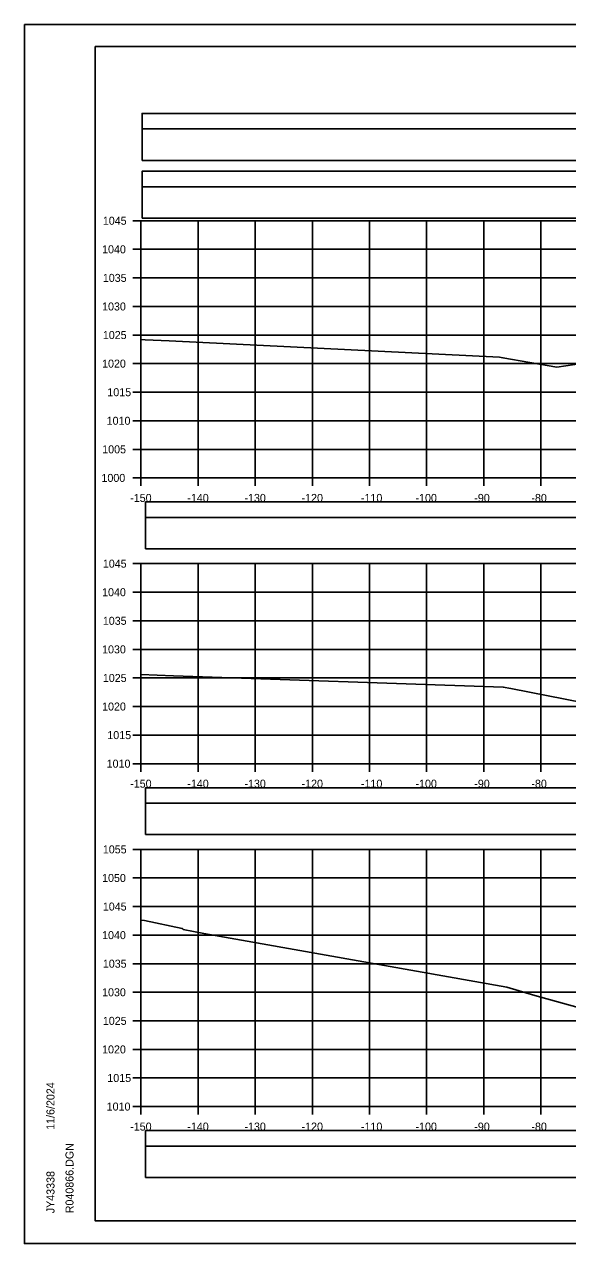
# Model space of a CAD drawing. Extents: x 1370565 to 1374448, y 301010 to 304637.
# Drawn here: x 1370564.6 to 1370659.7, y 302290.5 to 302503.9 of the extents above; entities that cross this region are included whole.
import ezdxf

# ---------------------------------------------------------------- set-up
doc = ezdxf.new("R2010")
doc.units = 0
for name, color, linetype in [('R_Axis', 7, 'Continuous'), ('R_Axis Annot', 7, 'Continuous'), ('R_Border', 7, 'Continuous'), ('R_Drive', 7, 'Continuous'), ('R_Exist Surface', 7, 'Continuous'), ('R_Grid', 7, 'Continuous'), ('R_No Plot', 7, 'Continuous')]:
    doc.layers.add(name, color=color, linetype=linetype)

msp = doc.modelspace()

# ---------------------------------------------------------------- linework, layer by layer
at = {"layer": 'R_Axis'}
for p, q in [((1370583.63, 302469.5), (1370585.03, 302469.5)), ((1370585.03, 302424.5), (1370585.03, 302469.5)), ((1370583.63, 302464.5), (1370585.03, 302464.5)), ((1370583.63, 302459.5), (1370585.03, 302459.5)), ((1370583.63, 302454.5), (1370585.03, 302454.5)), ((1370583.63, 302449.5), (1370585.03, 302449.5)), ((1370583.63, 302444.5), (1370585.03, 302444.5)), ((1370583.63, 302439.5), (1370585.03, 302439.5)), ((1370583.63, 302434.5), (1370585.03, 302434.5)), ((1370583.63, 302429.5), (1370585.03, 302429.5)), ((1370583.63, 302424.5), (1370585.03, 302424.5)), ((1370585.03, 302424.5), (1370885.03, 302424.5)), ((1370585.03, 302423.1), (1370585.03, 302424.5)), ((1370595.03, 302423.1), (1370595.03, 302424.5)), ((1370605.03, 302423.1), (1370605.03, 302424.5)), ((1370615.03, 302423.1), (1370615.03, 302424.5)), ((1370625.03, 302423.1), (1370625.03, 302424.5)), ((1370635.03, 302423.1), (1370635.03, 302424.5)), ((1370645.03, 302423.1), (1370645.03, 302424.5)), ((1370655.03, 302423.1), (1370655.03, 302424.5)), ((1370583.63, 302409.5), (1370585.03, 302409.5)), ((1370585.03, 302374.5), (1370585.03, 302409.5)), ((1370583.63, 302404.5), (1370585.03, 302404.5)), ((1370583.63, 302399.5), (1370585.03, 302399.5)), ((1370583.63, 302394.5), (1370585.03, 302394.5)), ((1370583.63, 302389.5), (1370585.03, 302389.5)), ((1370583.63, 302384.5), (1370585.03, 302384.5)), ((1370583.63, 302379.5), (1370585.03, 302379.5)), ((1370583.63, 302374.5), (1370585.03, 302374.5)), ((1370585.03, 302374.5), (1370885.03, 302374.5)), ((1370585.03, 302373.1), (1370585.03, 302374.5)), ((1370595.03, 302373.1), (1370595.03, 302374.5)), ((1370605.03, 302373.1), (1370605.03, 302374.5)), ((1370615.03, 302373.1), (1370615.03, 302374.5)), ((1370625.03, 302373.1), (1370625.03, 302374.5)), ((1370635.03, 302373.1), (1370635.03, 302374.5)), ((1370645.03, 302373.1), (1370645.03, 302374.5)), ((1370655.03, 302373.1), (1370655.03, 302374.5)), ((1370583.63, 302359.5), (1370585.03, 302359.5)), ((1370585.03, 302314.5), (1370585.03, 302359.5)), ((1370583.63, 302354.5), (1370585.03, 302354.5)), ((1370583.63, 302349.5), (1370585.03, 302349.5)), ((1370583.63, 302344.5), (1370585.03, 302344.5)), ((1370583.63, 302339.5), (1370585.03, 302339.5)), ((1370583.63, 302334.5), (1370585.03, 302334.5)), ((1370583.63, 302329.5), (1370585.03, 302329.5)), ((1370583.63, 302324.5), (1370585.03, 302324.5)), ((1370583.63, 302319.5), (1370585.03, 302319.5)), ((1370583.63, 302314.5), (1370585.03, 302314.5)), ((1370585.03, 302314.5), (1370885.03, 302314.5)), ((1370585.03, 302313.1), (1370585.03, 302314.5)), ((1370595.03, 302313.1), (1370595.03, 302314.5)), ((1370605.03, 302313.1), (1370605.03, 302314.5)), ((1370615.03, 302313.1), (1370615.03, 302314.5)), ((1370625.03, 302313.1), (1370625.03, 302314.5)), ((1370635.03, 302313.1), (1370635.03, 302314.5)), ((1370645.03, 302313.1), (1370645.03, 302314.5)), ((1370655.03, 302313.1), (1370655.03, 302314.5))]:
    msp.add_line(p, q, dxfattribs=at)
at = {"layer": 'R_Border'}
for p, q in [((1370577.03, 302499.96), (1370893.21, 302499.96)), ((1370577.03, 302294.5), (1370577.03, 302499.96)), ((1370577.03, 302294.5), (1370577.03, 302294.5)), ((1370893.21, 302294.5), (1370577.03, 302294.5))]:
    msp.add_line(p, q, dxfattribs=at)
at = {"layer": 'R_Drive'}
for points in [[(1370585.23, 302485.56), (1370883.65, 302485.56), (1370883.65, 302488.27), (1370585.23, 302488.27)], [(1370585.23, 302480.04), (1370883.65, 302480.04), (1370883.65, 302485.56), (1370585.23, 302485.56)], [(1370585.23, 302475.46), (1370883.65, 302475.46), (1370883.65, 302478.17), (1370585.23, 302478.17)], [(1370585.23, 302469.94), (1370883.65, 302469.94), (1370883.65, 302475.46), (1370585.23, 302475.46)], [(1370585.82, 302417.6), (1370884.24, 302417.6), (1370884.24, 302420.3), (1370585.82, 302420.3)], [(1370585.82, 302412.08), (1370884.24, 302412.08), (1370884.24, 302417.6), (1370585.82, 302417.6)], [(1370585.82, 302367.6), (1370884.24, 302367.6), (1370884.24, 302370.3), (1370585.82, 302370.3)], [(1370585.82, 302362.08), (1370884.24, 302362.08), (1370884.24, 302367.6), (1370585.82, 302367.6)], [(1370585.82, 302307.6), (1370884.24, 302307.6), (1370884.24, 302310.3), (1370585.82, 302310.3)], [(1370585.82, 302302.08), (1370884.24, 302302.08), (1370884.24, 302307.6), (1370585.82, 302307.6)]]:
    msp.add_lwpolyline(points, close=True, dxfattribs=at)
at = {"layer": 'R_Exist Surface'}
for points in [[(1370585.03, 302448.71), (1370585.75, 302448.68), (1370589.95, 302448.49), (1370647.79, 302445.6), (1370648.37, 302445.52), (1370657.82, 302443.86), (1370664.13, 302444.84), (1370679.63, 302447.18), (1370687.61, 302446.97), (1370690.54, 302446.94), (1370693.24, 302446.83), (1370700.66, 302446.46), (1370711.61, 302444.57), (1370714.32, 302444.01), (1370719.33, 302445.18), (1370732.16, 302448.17), (1370738.65, 302447.81), (1370747.31, 302447.33), (1370760.36, 302447.68), (1370766.68, 302447.56), (1370784.21, 302447.12)], [(1370585.03, 302390.09), (1370590.74, 302389.86), (1370648.45, 302387.89), (1370649.79, 302387.63), (1370662.55, 302385.12), (1370674.25, 302386.79), (1370680.16, 302387.59), (1370687.58, 302387.28), (1370690.92, 302387.13), (1370692.58, 302387.01), (1370700.94, 302386.51), (1370711.4, 302385.17), (1370714.86, 302384.72), (1370716.78, 302385.24), (1370729.02, 302388.97), (1370733.6, 302388.88), (1370785.42, 302387.55)], [(1370585.03, 302347.09), (1370585.62, 302347.03), (1370592.23, 302345.63), (1370592.41, 302345.52), (1370592.42, 302345.48), (1370596.04, 302344.81), (1370649.07, 302335.42), (1370653.95, 302333.93), (1370670.21, 302329.44), (1370678.62, 302330.15), (1370682.71, 302330.42), (1370690.1, 302329.81), (1370693.27, 302329.56), (1370696.95, 302329.2), (1370703.81, 302328.54), (1370711.41, 302327.67), (1370717.81, 302326.81), (1370725.63, 302330.13), (1370729.62, 302331.99), (1370751.64, 302331.07), (1370783.68, 302329.77)]]:
    msp.add_lwpolyline(points, dxfattribs=at)
at = {"layer": 'R_Grid'}
for p, q in [((1370585.03, 302469.5), (1370885.03, 302469.5)), ((1370585.03, 302424.5), (1370585.03, 302469.5)), ((1370595.03, 302424.5), (1370595.03, 302469.5)), ((1370605.03, 302424.5), (1370605.03, 302469.5)), ((1370615.03, 302424.5), (1370615.03, 302469.5)), ((1370625.03, 302424.5), (1370625.03, 302469.5)), ((1370635.03, 302424.5), (1370635.03, 302469.5)), ((1370645.03, 302424.5), (1370645.03, 302469.5)), ((1370655.03, 302424.5), (1370655.03, 302469.5)), ((1370585.03, 302464.5), (1370885.03, 302464.5)), ((1370585.03, 302459.5), (1370885.03, 302459.5)), ((1370585.03, 302454.5), (1370885.03, 302454.5)), ((1370585.03, 302449.5), (1370885.03, 302449.5)), ((1370585.03, 302444.5), (1370885.03, 302444.5)), ((1370585.03, 302439.5), (1370885.03, 302439.5)), ((1370585.03, 302434.5), (1370885.03, 302434.5)), ((1370585.03, 302429.5), (1370885.03, 302429.5)), ((1370585.03, 302424.5), (1370885.03, 302424.5)), ((1370585.03, 302409.5), (1370885.03, 302409.5)), ((1370585.03, 302374.5), (1370585.03, 302409.5)), ((1370595.03, 302374.5), (1370595.03, 302409.5)), ((1370605.03, 302374.5), (1370605.03, 302409.5)), ((1370615.03, 302374.5), (1370615.03, 302409.5)), ((1370625.03, 302374.5), (1370625.03, 302409.5)), ((1370635.03, 302374.5), (1370635.03, 302409.5)), ((1370645.03, 302374.5), (1370645.03, 302409.5)), ((1370655.03, 302374.5), (1370655.03, 302409.5)), ((1370585.03, 302404.5), (1370885.03, 302404.5)), ((1370585.03, 302399.5), (1370885.03, 302399.5)), ((1370585.03, 302394.5), (1370885.03, 302394.5)), ((1370585.03, 302389.5), (1370885.03, 302389.5)), ((1370585.03, 302384.5), (1370885.03, 302384.5)), ((1370585.03, 302379.5), (1370885.03, 302379.5)), ((1370585.03, 302374.5), (1370885.03, 302374.5)), ((1370585.03, 302359.5), (1370885.03, 302359.5)), ((1370585.03, 302314.5), (1370585.03, 302359.5)), ((1370595.03, 302314.5), (1370595.03, 302359.5)), ((1370605.03, 302314.5), (1370605.03, 302359.5)), ((1370615.03, 302314.5), (1370615.03, 302359.5)), ((1370625.03, 302314.5), (1370625.03, 302359.5)), ((1370635.03, 302314.5), (1370635.03, 302359.5)), ((1370645.03, 302314.5), (1370645.03, 302359.5)), ((1370655.03, 302314.5), (1370655.03, 302359.5)), ((1370585.03, 302354.5), (1370885.03, 302354.5)), ((1370585.03, 302349.5), (1370885.03, 302349.5)), ((1370585.03, 302344.5), (1370885.03, 302344.5)), ((1370585.03, 302339.5), (1370885.03, 302339.5)), ((1370585.03, 302334.5), (1370885.03, 302334.5)), ((1370585.03, 302329.5), (1370885.03, 302329.5)), ((1370585.03, 302324.5), (1370885.03, 302324.5)), ((1370585.03, 302319.5), (1370885.03, 302319.5)), ((1370585.03, 302314.5), (1370885.03, 302314.5))]:
    msp.add_line(p, q, dxfattribs=at)
at = {"layer": 'R_No Plot'}
for p, q in [((1370564.63, 302503.86), (1370897.96, 302503.86)), ((1370564.63, 302290.53), (1370897.96, 302290.53))]:
    msp.add_line(p, q, dxfattribs=at)
for points in [[(1370564.62, 302503.86), (1370897.96, 302503.86), (1370897.96, 302290.52), (1370564.62, 302290.52)], [(1370810.95, 302499.96), (1370830.57, 302499.96), (1370830.57, 302490.08), (1370846.68, 302490.08), (1370869.88, 302490.08), (1370869.88, 302457.41), (1370893.09, 302457.41), (1370893.21, 302294.5), (1370577.03, 302294.5), (1370577.03, 302499.96)]]:
    msp.add_lwpolyline(points, close=True, dxfattribs=at)

# ---------------------------------------------------------------- texts
at = {"layer": 'R_Axis Annot'}
for s, p in [('1045', (1370578.35, 302468.8)), ('1040', (1370578.22, 302463.8)), ('1035', (1370578.35, 302458.8)), ('1030', (1370578.22, 302453.8)), ('1025', (1370578.35, 302448.8)), ('1020', (1370578.22, 302443.8)), ('1015', (1370579.14, 302438.8)), ('1010', (1370579.02, 302433.8)), ('1005', (1370578.24, 302428.8)), ('1000', (1370578.11, 302423.8)), ('-150', (1370583.14, 302420.3)), ('-140', (1370593.14, 302420.3)), ('-130', (1370603.14, 302420.3)), ('-120', (1370613.14, 302420.3)), ('-110', (1370623.53, 302420.3)), ('-100', (1370633.08, 302420.3)), ('-90', (1370643.37, 302420.3)), ('-80', (1370653.37, 302420.3)), ('1045', (1370578.35, 302408.8)), ('1040', (1370578.22, 302403.8)), ('1035', (1370578.35, 302398.8)), ('1030', (1370578.22, 302393.8)), ('1025', (1370578.35, 302388.8)), ('1020', (1370578.22, 302383.8)), ('1015', (1370579.14, 302378.8)), ('1010', (1370579.02, 302373.8)), ('-150', (1370583.14, 302370.3)), ('-140', (1370593.14, 302370.3)), ('-130', (1370603.14, 302370.3)), ('-120', (1370613.14, 302370.3)), ('-110', (1370623.53, 302370.3)), ('-100', (1370633.08, 302370.3)), ('-90', (1370643.37, 302370.3)), ('-80', (1370653.37, 302370.3)), ('1055', (1370578.35, 302358.8)), ('1050', (1370578.22, 302353.8)), ('1045', (1370578.35, 302348.8)), ('1040', (1370578.22, 302343.8)), ('1035', (1370578.35, 302338.8)), ('1030', (1370578.22, 302333.8)), ('1025', (1370578.35, 302328.8)), ('1020', (1370578.22, 302323.8)), ('1015', (1370579.14, 302318.8)), ('1010', (1370579.02, 302313.8)), ('-150', (1370583.14, 302310.3)), ('-140', (1370593.14, 302310.3)), ('-130', (1370603.14, 302310.3)), ('-120', (1370613.14, 302310.3)), ('-110', (1370623.53, 302310.3)), ('-100', (1370633.08, 302310.3)), ('-90', (1370643.37, 302310.3)), ('-80', (1370653.37, 302310.3))]:
    msp.add_text(s, height=1.4, dxfattribs=at).set_placement(p)
at = {"layer": 'R_Border'}
for s, p in [('11/6/2024', (1370569.89, 302310.43)), ('R040866.DGN', (1370573.22, 302295.83)), ('JY43338', (1370569.89, 302295.83))]:
    msp.add_text(s, height=1.4, rotation=90, dxfattribs=at).set_placement(p)

doc.saveas('drawing.dxf')
